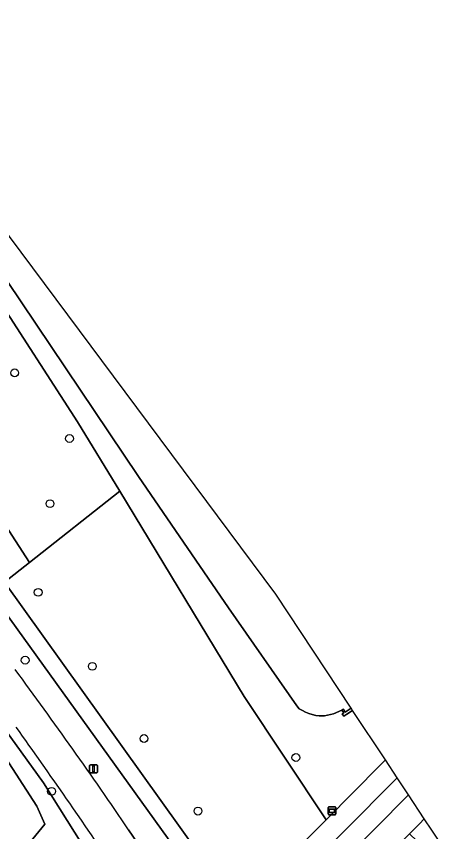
# Model space of a CAD drawing. Extents: x 157767 to 159172, y 387839 to 389425.
# Drawn here: x 158586.6 to 158640.4, y 388835.7 to 388937.8 of the extents above; entities that cross this region are included whole.
import ezdxf

# ---------------------------------------------------------------- set-up
doc = ezdxf.new("R2010")
doc.units = 0
for name, color, linetype in [('IMGEO_Berm_groen', 7, 'Continuous'), ('IMGEO_Boom', 7, 'Continuous'), ('IMGEO_Fietspad_gesloten', 7, 'Continuous'), ('IMGEO_Groenvoorziening', 7, 'Continuous'), ('IMGEO_Lichtmast', 7, 'Continuous'), ('IMGEO_Loofbos', 7, 'Continuous'), ('IMGEO_Muur', 7, 'Continuous'), ('IMGEO_Oever', 7, 'Continuous'), ('IMGEO_Rijbaan_lokaal_gesloten', 7, 'Continuous'), ('IMGEO_Verkeerseiland_groen', 7, 'Continuous'), ('IMGEO_Verklikker', 7, 'Continuous'), ('IMGEO_Voetpad_gesloten', 7, 'Continuous'), ('IMGEO_Voetpad_open', 7, 'Continuous'), ('IMGEO_Walbescherming', 7, 'Continuous'), ('IMGEO_Waterloop', 7, 'Continuous')]:
    doc.layers.add(name, color=color, linetype=linetype)

msp = doc.modelspace()

# ---------------------------------------------------------------- linework, layer by layer
at = {"layer": 'IMGEO_Berm_groen'}
msp.add_lwpolyline([(158600.6, 388835.95), (158610.09, 388822.02), (158612.85, 388824.71), (158585.03, 388863.35)], dxfattribs=at)
msp.add_arc((158148.86, 388531.43), 544.79, 33.9838, 36.5711, dxfattribs=at)
at = {"layer": 'IMGEO_Boom'}
for centre in [(158586.35, 388893.14), (158593.2, 388884.92), (158590.77, 388876.77), (158589.29, 388865.67), (158587.66, 388857.18), (158596.06, 388856.41), (158602.52, 388847.38), (158621.51, 388845), (158590.96, 388840.78), (158609.27, 388838.3)]:
    msp.add_circle(centre, 0.489, dxfattribs=at)
at = {"layer": 'IMGEO_Fietspad_gesloten'}
msp.add_lwpolyline([(158602.55, 388825.53), (158606.99, 388818.8), (158610.09, 388822.02), (158600.6, 388835.95)], dxfattribs=at)
for centre, radius, start, end in [((158148.86, 388531.43), 544.79, 33.9838, 36.5711), ((157827.02, 388309.47), 931.54, 34.03111, 35.37806)]:
    msp.add_arc(centre, radius, start, end, dxfattribs=at)
at = {"layer": 'IMGEO_Groenvoorziening'}
msp.add_lwpolyline([(158579.32, 388875.77), (158583.05, 388869.81), (158585.06, 388866.93), (158588.2, 388869.41), (158582.09, 388878.85), (158584.28, 388896.44), (158584.24, 388898.11), (158533.96, 388956.65), (158532.4, 388955.38), (158578.33, 388901.92)], dxfattribs=at)
msp.add_lwpolyline([(158599.5, 388878.32), (158588.2, 388869.41), (158585.06, 388866.93), (158614.29, 388826.12), (158625.28, 388837.2), (158615.06, 388852.66)], close=True, dxfattribs=at)
at = {"layer": 'IMGEO_Lichtmast'}
for p, q in [((158595.71, 388843.19), (158595.71, 388843.99)), ((158595.71, 388843.99), (158595.71, 388843.19)), ((158595.81, 388844.09), (158596.6, 388844.09)), ((158596.6, 388844.09), (158595.81, 388844.09)), ((158596.7, 388843.99), (158596.7, 388843.19)), ((158596.7, 388843.19), (158596.7, 388843.99)), ((158596.6, 388843.09), (158595.81, 388843.09)), ((158595.81, 388843.09), (158596.6, 388843.09))]:
    msp.add_line(p, q, dxfattribs=at)
msp.add_lwpolyline([(158596.13, 388843.97), (158596.28, 388843.97), (158596.28, 388843.22), (158596.13, 388843.22), (158596.13, 388843.97)], dxfattribs=at)
for centre, start, end in [((158595.81, 388843.99), 90, 180), ((158595.81, 388843.99), 90, 180), ((158596.6, 388843.99), 0, 90), ((158596.6, 388843.99), 360, 90), ((158595.81, 388843.19), 180, 270), ((158595.81, 388843.19), 180, 270), ((158596.6, 388843.19), 270, 0), ((158596.6, 388843.19), 270, 0)]:
    msp.add_arc(centre, 0.1, start, end, dxfattribs=at)
at = {"layer": 'IMGEO_Loofbos'}
msp.add_lwpolyline([(158537.96, 388959.92), (158533.96, 388956.65), (158584.24, 388898.11), (158584.28, 388896.44), (158582.09, 388878.85), (158588.2, 388869.41), (158599.5, 388878.32), (158594.22, 388887.02), (158573.08, 388919.73), (158556.96, 388939.05), (158545.6, 388952.32)], close=True, dxfattribs=at)
msp.add_lwpolyline([(158581.18, 388825.81), (158590.1, 388836.68), (158589.11, 388838.91), (158579.55, 388853.65), (158581, 388854.23), (158589.96, 388841.84), (158597.71, 388829.47)], dxfattribs=at)
msp.add_arc((157827.02, 388309.47), 931.54, 34.03111, 35.37806, dxfattribs=at)
at = {"layer": 'IMGEO_Muur'}
msp.add_lwpolyline([(158628.61, 388850.91), (158628.44, 388851.18), (158628.44, 388851.18), (158627.68, 388850.69), (158627.45, 388851.06), (158627.27, 388850.93), (158627.49, 388850.59), (158627.31, 388850.47), (158627.5, 388850.18), (158627.88, 388850.43)], close=True, dxfattribs=at)
at = {"layer": 'IMGEO_Oever'}
msp.add_lwpolyline([(158573.08, 388919.73), (158594.22, 388887.02), (158599.5, 388878.32), (158615.06, 388852.66), (158625.28, 388837.2), (158632.09, 388844.07), (158632.71, 388844.7), (158632.71, 388844.7), (158628.61, 388850.91), (158627.88, 388850.43), (158627.5, 388850.18), (158627.31, 388850.47), (158627.49, 388850.59), (158627.27, 388850.93), (158626.21, 388850.46), (158625.07, 388850.23), (158624.89, 388850.22), (158624.44, 388850.23), (158624, 388850.28), (158623.56, 388850.38), (158623.13, 388850.5), (158622.72, 388850.67), (158622.32, 388850.88), (158621.94, 388851.11), (158621.64, 388851.47), (158613.09, 388863.75), (158601.85, 388880.17), (158579.86, 388912.83)], dxfattribs=at)
at = {"layer": 'IMGEO_Rijbaan_lokaal_gesloten'}
msp.add_lwpolyline([(158634.18, 388842.47), (158634.18, 388842.47), (158633.57, 388841.85), (158617.11, 388825.29), (158618.92, 388823.5), (158635.59, 388840.33), (158635.59, 388840.33)], close=True, dxfattribs=at)
msp.add_lwpolyline([(158637.57, 388837.33), (158635.59, 388840.33), (158635.59, 388840.33), (158618.92, 388823.5), (158621.43, 388821.01), (158625.41, 388825.02), (158634.28, 388833.99), (158635.72, 388835.45), (158636.97, 388836.72), (158637.57, 388837.33), (158637.57, 388837.33)], dxfattribs=at)
at = {"layer": 'IMGEO_Verkeerseiland_groen'}
msp.add_lwpolyline([(158640.37, 388833.09), (158638.52, 388835.9), (158637.57, 388837.33), (158637.57, 388837.33), (158636.97, 388836.72), (158635.72, 388835.45), (158639.32, 388832.02), (158639.77, 388832.49), (158640.37, 388833.09), (158640.37, 388833.09)], dxfattribs=at)
at = {"layer": 'IMGEO_Verklikker'}
for p, q in [((158625.53, 388837.94), (158625.53, 388838.74)), ((158625.53, 388838.74), (158625.53, 388837.94)), ((158625.63, 388838.84), (158626.42, 388838.84)), ((158626.42, 388838.84), (158625.63, 388838.84)), ((158626.52, 388838.74), (158626.52, 388837.94)), ((158626.52, 388837.94), (158626.52, 388838.74)), ((158626.42, 388837.84), (158625.63, 388837.84)), ((158625.63, 388837.84), (158626.42, 388837.84))]:
    msp.add_line(p, q, dxfattribs=at)
for points in [[(158625.63, 388838.57), (158626.42, 388838.57), (158626.42, 388838.1), (158625.63, 388838.1), (158625.63, 388838.57)], [(158625.69, 388838.5), (158625.69, 388838.17), (158626.35, 388838.17), (158626.35, 388838.5), (158625.69, 388838.5)]]:
    msp.add_lwpolyline(points, dxfattribs=at)
for centre, start, end in [((158625.63, 388838.74), 90, 180), ((158625.63, 388838.74), 90, 180), ((158626.42, 388838.74), 0, 90), ((158626.42, 388838.74), 360, 90), ((158625.63, 388837.94), 180, 270), ((158625.63, 388837.94), 180, 270), ((158626.42, 388837.94), 270, 0), ((158626.42, 388837.94), 270, 0)]:
    msp.add_arc(centre, 0.1, start, end, dxfattribs=at)
at = {"layer": 'IMGEO_Voetpad_gesloten'}
msp.add_lwpolyline([(158585.03, 388863.35), (158612.85, 388824.71), (158614.29, 388826.12), (158585.06, 388866.93)], dxfattribs=at)
at = {"layer": 'IMGEO_Voetpad_open'}
for points in [[(158634.18, 388842.47), (158632.71, 388844.7), (158632.71, 388844.7), (158632.09, 388844.07), (158625.28, 388837.2), (158614.29, 388826.12), (158612.85, 388824.71), (158610.09, 388822.02)], [(158614.1, 388822.25), (158617.11, 388825.29), (158633.57, 388841.85), (158634.18, 388842.47), (158634.18, 388842.47)]]:
    msp.add_lwpolyline(points, dxfattribs=at)
at = {"layer": 'IMGEO_Walbescherming'}
msp.add_lwpolyline([(158621.64, 388851.47), (158613.09, 388863.75)], dxfattribs=at)
at = {"layer": 'IMGEO_Waterloop'}
msp.add_lwpolyline([(158557.41, 388945.08), (158569.14, 388928.66), (158569.78, 388927.84), (158579.86, 388912.83), (158601.85, 388880.17), (158613.09, 388863.75), (158621.64, 388851.47), (158621.94, 388851.11), (158622.32, 388850.88), (158622.72, 388850.67), (158623.13, 388850.5), (158623.56, 388850.38), (158624, 388850.28), (158624.44, 388850.23), (158624.89, 388850.22), (158625.07, 388850.23), (158626.21, 388850.46), (158627.27, 388850.93), (158627.45, 388851.06), (158627.68, 388850.69), (158628.44, 388851.18), (158628.44, 388851.18), (158619.02, 388865.46), (158543.74, 388966.59)], dxfattribs=at)
msp.add_lwpolyline([(158597.71, 388829.47), (158589.96, 388841.84), (158581, 388854.23), (158579.55, 388853.65), (158589.11, 388838.91), (158590.1, 388836.68), (158581.18, 388825.81), (158556.15, 388796.82), (158557.47, 388794.92), (158591.67, 388834.69), (158596.47, 388827.96), (158596.92, 388828.51)], close=True, dxfattribs=at)

doc.saveas('drawing.dxf')
